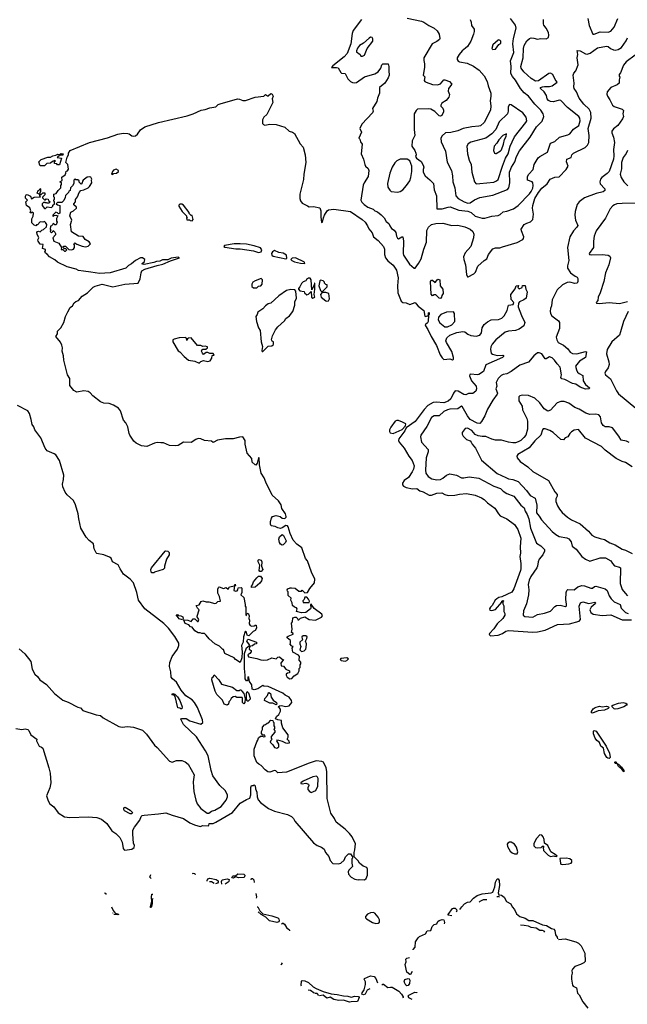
# Model space of a CAD drawing. Extents: x 1771496 to 1971148, y 471553 to 643630.
# Tile 651 of 656: x 1942121 to 1949074, y 524028 to 535302. Entities that reach past the tile are written whole.
import ezdxf

# ---------------------------------------------------------------- set-up
doc = ezdxf.new("R2010")
doc.units = 0

msp = doc.modelspace()

# ---------------------------------------------------------------- linework, layer by layer
at = {"layer": '0CON10XD'}
for points in [[(1946034, 535305), (1945937, 535177), (1945925, 535145), (1945911, 535025), (1945868, 534915), (1945835, 534878), (1945704, 534775), (1945690, 534755), (1945746, 534756), (1945765, 534749), (1945795, 534697), (1945805, 534689), (1945844, 534684), (1945875, 534626), (1945905, 534596), (1945931, 534581), (1945955, 534578), (1945975, 534582), (1946065, 534646), (1946185, 534681), (1946224, 534705), (1946254, 534745), (1946264, 534786), (1946275, 534798), (1946337, 534797), (1946346, 534765), (1946344, 534715), (1946350, 534665), (1946338, 534635), (1946298, 534575), (1946239, 534525), (1946239, 534461), (1946215, 534405), (1946208, 534365), (1946160, 534285), (1946167, 534255), (1946159, 534235), (1946037, 534105), (1946014, 534055), (1946034, 534015), (1946003, 533945), (1946014, 533934), (1946020, 533905), (1946042, 533875), (1946030, 533765), (1946056, 533705), (1946069, 533645), (1946080, 533625), (1946108, 533598), (1946116, 533575), (1946110, 533505), (1946062, 533435), (1946052, 533408), (1946026, 533235), (1946035, 533212), (1946062, 533185), (1946105, 533156), (1946165, 533131), (1946185, 533113), (1946215, 533101), (1946259, 533069), (1946291, 533035), (1946315, 532991), (1946345, 532967), (1946357, 532943), (1946375, 532910), (1946405, 532891), (1946426, 532865), (1946433, 532825), (1946445, 532800), (1946455, 532794), (1946495, 532816), (1946506, 532815), (1946515, 532765), (1946510, 532625), (1946514, 532605), (1946581, 532501), (1946635, 532457), (1946645, 532458), (1946685, 532510), (1946714, 532565), (1946745, 532676), (1946777, 532755), (1946780, 532890), (1946801, 532925), (1946835, 532955), (1946885, 532968), (1946965, 532973), (1947065, 532946), (1947135, 532951), (1947215, 532931), (1947275, 532903), (1947307, 532877), (1947317, 532845), (1947314, 532806), (1947282, 532705), (1947217, 532633), (1947201, 532585), (1947204, 532555), (1947223, 532495), (1947233, 532383), (1947245, 532358), (1947255, 532358), (1947317, 532393), (1947337, 532413), (1947362, 532478), (1947435, 532546), (1947466, 532565), (1947485, 532612), (1947535, 532677), (1947565, 532689), (1947615, 532688), (1947645, 532702), (1947815, 532751), (1947879, 532785), (1947888, 532795), (1947890, 532815), (1947862, 532885), (1947861, 532905), (1947895, 532955), (1947925, 532973), (1947965, 532986), (1947992, 533015), (1948000, 533075), (1947991, 533145), (1947995, 533175)], [(1946555, 535320), (1946720, 535285), (1946745, 535274), (1946804, 535235), (1946865, 535206), (1946900, 535175), (1946921, 535135), (1946929, 535085), (1946924, 535075), (1946895, 535051), (1946841, 535025), (1946747, 534865), (1946744, 534835), (1946752, 534795), (1946752, 534755), (1946737, 534665), (1946759, 534649), (1946751, 534605), (1946757, 534595), (1946773, 534587), (1946845, 534558), (1946904, 534556), (1946935, 534566), (1946975, 534613), (1946985, 534614), (1947038, 534595), (1947066, 534565), (1947028, 534515), (1947026, 534485), (1947038, 534445), (1947030, 534415), (1947003, 534377), (1946953, 534345), (1946940, 534325), (1946942, 534312), (1946965, 534288), (1946971, 534265), (1946970, 534245), (1946952, 534205), (1946935, 534197), (1946920, 534200), (1946870, 534250), (1946825, 534277), (1946795, 534283), (1946673, 534277), (1946658, 534262), (1946637, 534225), (1946634, 534046), (1946644, 533975), (1946614, 533916), (1946609, 533855), (1946642, 533805), (1946654, 533775), (1946659, 533755), (1946652, 533735), (1946662, 533715), (1946715, 533677), (1946739, 533635), (1946744, 533615), (1946738, 533585), (1946738, 533555), (1946760, 533515), (1946815, 533469), (1946856, 533425), (1946864, 533355), (1946892, 533285), (1946896, 533136), (1946955, 533138), (1947025, 533157), (1947048, 533158), (1947145, 533122), (1947251, 533111), (1947286, 533095), (1947335, 533054), (1947415, 533028), (1947445, 533028), (1947525, 533053), (1947595, 533061), (1947619, 533071), (1947655, 533101), (1947695, 533108), (1947772, 533138), (1947826, 533174), (1947955, 533309), (1947975, 533335), (1947993, 533373), (1947997, 533405), (1947992, 533435), (1947985, 533446), (1947934, 533464), (1947932, 533505), (1947946, 533535), (1947996, 533585), (1948009, 533645), (1948055, 533719), (1948075, 533737), (1948161, 533785), (1948195, 533888), (1948245, 533907), (1948299, 533955), (1948395, 533984), (1948415, 533996), (1948460, 534050), (1948519, 534091), (1948535, 534145), (1948530, 534175), (1948519, 534195), (1948388, 534295), (1948315, 534376), (1948295, 534379), (1948228, 534362), (1948195, 534365), (1948172, 534375), (1948159, 534395), (1948151, 534435), (1948121, 534475), (1948079, 534515), (1948082, 534525), (1948102, 534532), (1948125, 534537), (1948185, 534536), (1948215, 534546), (1948272, 534585), (1948249, 534619), (1948223, 534675), (1948195, 534689), (1948175, 534685), (1948058, 534602), (1948025, 534598), (1947975, 534629), (1947890, 534705), (1947858, 534745), (1947856, 534765), (1947884, 534866), (1947888, 534972), (1947895, 535005), (1947925, 535058), (1947955, 535086), (1947975, 535093), (1948005, 535091), (1948045, 535078), (1948085, 535088), (1948145, 535083), (1948171, 535099), (1948176, 535124), (1948171, 535155), (1948146, 535205), (1948118, 535238), (1948114, 535255), (1948116, 535305)], [(1947276, 535305), (1947289, 535275), (1947292, 535235), (1947320, 535195), (1947321, 535165), (1947316, 535135), (1947284, 535055), (1947246, 534995), (1947224, 534976), (1947185, 534944), (1947151, 534905), (1947128, 534865), (1947127, 534845), (1947138, 534828), (1947155, 534818), (1947241, 534805), (1947315, 534771), (1947380, 534725), (1947438, 534658), (1947472, 534595), (1947483, 534545), (1947512, 534462), (1947514, 534426), (1947506, 534374), (1947511, 534315), (1947507, 534265), (1947436, 534125), (1947395, 534088), (1947375, 534082), (1947295, 534077), (1947195, 534057), (1947135, 534031), (1947055, 534009), (1946993, 534007), (1946955, 533972), (1946942, 533945), (1946944, 533905), (1946966, 533855), (1946992, 533795), (1947011, 533671), (1947064, 533575), (1947074, 533515), (1947076, 533445), (1947101, 533375), (1947113, 533285), (1947137, 533255), (1947209, 533215), (1947248, 533202), (1947275, 533205), (1947325, 533240), (1947385, 533267), (1947535, 533292), (1947705, 533359), (1947717, 533375), (1947729, 533435), (1947728, 533555), (1947748, 533612), (1947786, 533674), (1947805, 533736), (1947841, 533799), (1947964, 533956), (1948035, 534074), (1948099, 534141), (1948119, 534195), (1948112, 534225), (1948084, 534265), (1948016, 534335), (1947945, 534425), (1947895, 534464), (1947853, 534513), (1947795, 534610), (1947760, 534650), (1947742, 534685), (1947744, 534765), (1947739, 534831), (1947775, 534925), (1947765, 535025), (1947771, 535085), (1947802, 535205), (1947795, 535241), (1947737, 535317)], [(1948624, 535314), (1948639, 535235), (1948678, 535138), (1948695, 535136), (1948765, 535162), (1948855, 535159), (1948885, 535172), (1948924, 535216), (1948967, 535315)], [(1946045, 534883), (1946066, 534895), (1946099, 534971), (1946161, 535055), (1946164, 535084), (1946155, 535099), (1946135, 535101), (1946119, 535091), (1946056, 535034), (1946011, 535005), (1945985, 534974), (1945974, 534945), (1945975, 534932), (1946017, 534905), (1946025, 534883), (1946045, 534883)], [(1947535, 534960), (1947565, 534964), (1947605, 535017), (1947626, 535034), (1947627, 535055), (1947620, 535065), (1947605, 535070), (1947595, 535066), (1947534, 535015), (1947525, 534972), (1947535, 534960)], [(1947995, 533175), (1948017, 533255), (1948058, 533325), (1948095, 533374), (1948157, 533423), (1948191, 533475), (1948245, 533500), (1948295, 533503), (1948376, 533585), (1948396, 533625), (1948377, 533675), (1948384, 533705), (1948430, 533725), (1948438, 533755), (1948459, 533775), (1948591, 533839), (1948617, 533865), (1948633, 533895), (1948638, 533975), (1948627, 534055), (1948661, 534175), (1948658, 534238), (1948639, 534279), (1948575, 534335), (1948522, 534405), (1948494, 534475), (1948466, 534515), (1948463, 534533), (1948466, 534575), (1948455, 534665), (1948462, 534688), (1948484, 534715), (1948511, 534785), (1948500, 534865), (1948508, 534905), (1948501, 534949), (1948535, 534946), (1948595, 534912), (1948615, 534909), (1948650, 534920), (1948735, 534981), (1948835, 535000), (1948855, 534996), (1948882, 534972), (1948915, 534956), (1948935, 534952), (1948969, 534961), (1949006, 534984), (1949061, 535059), (1949076, 535094)], [(1949166, 534895), (1949060, 534820), (1949029, 534781), (1948997, 534693), (1948980, 534675), (1948980, 534655), (1948988, 534645), (1948980, 534615), (1948982, 534575), (1948958, 534555), (1948884, 534525), (1948844, 534475), (1948841, 534449), (1948847, 534425), (1948875, 534385), (1948903, 534323), (1948925, 534309), (1949015, 534276), (1949031, 534261), (1949024, 534225), (1949029, 534195), (1949019, 534165), (1948965, 534092), (1948915, 534054), (1948898, 534025), (1948896, 534005), (1948917, 533957), (1948927, 533897), (1948915, 533815), (1948920, 533745), (1948916, 533706), (1948865, 533565), (1948845, 533542), (1948782, 533495), (1948769, 533475), (1948760, 533445), (1948762, 533422), (1948818, 533365), (1948816, 533345), (1948798, 533332), (1948719, 533311), (1948585, 533262), (1948522, 533218), (1948500, 533185), (1948477, 533105), (1948474, 533065), (1948480, 533005), (1948509, 532945), (1948498, 532925), (1948457, 532883), (1948416, 532815), (1948391, 532695), (1948405, 532545), (1948389, 532485), (1948389, 532455), (1948425, 532405), (1948479, 532365), (1948499, 532355), (1948510, 532340), (1948510, 532305), (1948500, 532285), (1948475, 532282), (1948418, 532298), (1948385, 532293), (1948334, 532266), (1948273, 532207), (1948214, 532096), (1948208, 532025), (1948194, 531995), (1948192, 531965), (1948197, 531937), (1948212, 531912), (1948285, 531855), (1948299, 531835), (1948297, 531765), (1948262, 531665), (1948267, 531635), (1948282, 531605), (1948345, 531574), (1948392, 531532), (1948419, 531495), (1948448, 531478), (1948495, 531475), (1948595, 531502), (1948608, 531498), (1948594, 531435), (1948528, 531392), (1948482, 531335), (1948491, 531291), (1948506, 531266), (1948525, 531251), (1948567, 531227), (1948569, 531165), (1948595, 531126), (1948642, 531085), (1948636, 531074), (1948595, 531072), (1948535, 531096), (1948485, 531129), (1948446, 531136), (1948361, 531181), (1948325, 531189), (1948314, 531204), (1948322, 531235), (1948306, 531325), (1948271, 531361), (1948243, 531405), (1948215, 531431), (1948185, 531443), (1948145, 531419), (1948135, 531420), (1948095, 531476), (1948065, 531489), (1948045, 531488), (1948004, 531455), (1947945, 531380), (1947845, 531348), (1947745, 531272), (1947695, 531247), (1947655, 531241), (1947631, 531229), (1947598, 531195), (1947573, 531147), (1947583, 531105), (1947571, 531075), (1947588, 531025), (1947585, 531015), (1947534, 530946), (1947475, 530842), (1947445, 530767), (1947405, 530700), (1947385, 530680), (1947355, 530684), (1947275, 530725), (1947245, 530765), (1947185, 530873), (1947175, 530876), (1947133, 530847), (1947045, 530842), (1947015, 530834), (1946974, 530815), (1946922, 530768), (1946865, 530765), (1946835, 530746), (1946779, 530645), (1946712, 530545), (1946706, 530525), (1946719, 530465), (1946795, 530382), (1946797, 530355), (1946774, 530286), (1946766, 530145), (1946769, 530109), (1946795, 530071), (1946839, 530045), (1946895, 530033), (1946935, 530037), (1946965, 530051), (1947005, 530088), (1947045, 530102), (1947118, 530085), (1947175, 530057), (1947205, 530057), (1947265, 530068), (1947375, 530052), (1947545, 529961), (1947625, 529935), (1947652, 529902), (1947695, 529875), (1947775, 529846), (1947855, 529744), (1947895, 529714), (1947907, 529675), (1947928, 529638), (1947948, 529585), (1947965, 529479), (1948037, 529307), (1948085, 529276), (1948119, 529245), (1948127, 529235), (1948128, 529215), (1948106, 529175), (1948065, 529125), (1948053, 529095), (1948048, 529045), (1948040, 529025), (1947970, 528925), (1947951, 528885), (1947940, 528835), (1947947, 528775), (1947945, 528715), (1947922, 528615), (1947888, 528535), (1947882, 528482), (1947900, 528470), (1947995, 528460), (1948045, 528490), (1948125, 528505), (1948195, 528530), (1948245, 528584), (1948263, 528595), (1948305, 528598), (1948367, 528583), (1948379, 528591), (1948379, 528611), (1948370, 528665), (1948373, 528745), (1948383, 528767), (1948395, 528776), (1948465, 528774), (1948510, 528810), (1948555, 528824), (1948585, 528821), (1948655, 528792), (1948675, 528793), (1948698, 528812), (1948715, 528815), (1948821, 528785), (1948843, 528765), (1948865, 528706), (1948889, 528669), (1948925, 528635), (1948991, 528605), (1949005, 528565), (1949055, 528515), (1949085, 528503)], [(1943710, 534125), (1944038, 534202), (1944105, 534223), (1944197, 534265), (1944245, 534273), (1944295, 534294), (1944365, 534304), (1944391, 534329), (1944415, 534340), (1944615, 534395), (1944635, 534393), (1944675, 534375), (1944704, 534376), (1944815, 534414), (1944914, 534426), (1944935, 534446), (1944955, 534432), (1944965, 534432), (1944995, 534456), (1945009, 534449), (1945020, 534425), (1945011, 534395), (1945018, 534355), (1944948, 534215), (1944915, 534186), (1944899, 534155), (1944900, 534115), (1944910, 534100), (1944925, 534094), (1944985, 534106), (1945055, 534102), (1945155, 534072), (1945205, 534026), (1945244, 534014), (1945265, 533998), (1945331, 533881), (1945364, 533844), (1945389, 533755), (1945395, 533665), (1945372, 533535), (1945369, 533471), (1945327, 533305), (1945326, 533255), (1945336, 533226), (1945355, 533202), (1945415, 533170), (1945435, 533161), (1945485, 533164), (1945556, 533146), (1945567, 533115), (1945566, 533046), (1945575, 532980), (1945586, 532984), (1945598, 533035), (1945608, 533065), (1945640, 533115), (1945655, 533124), (1945715, 533132), (1945905, 533107), (1946042, 533015), (1946075, 532982), (1946103, 532943), (1946115, 532908), (1946155, 532860), (1946169, 532815), (1946224, 532775), (1946283, 532705), (1946296, 532675), (1946294, 532615), (1946308, 532575), (1946335, 532542), (1946395, 532492), (1946432, 532435), (1946451, 532345), (1946444, 532255), (1946448, 532175), (1946485, 532078), (1946505, 532065), (1946545, 532061), (1946585, 532041), (1946645, 532062), (1946659, 532049), (1946681, 532021), (1946745, 531974), (1946756, 531906), (1946765, 531903), (1946789, 531911), (1946800, 531920), (1946800, 531945), (1946805, 531950), (1946808, 531945), (1946808, 531925), (1946800, 531920), (1946794, 531845), (1946789, 531831), (1946762, 531808), (1946764, 531796), (1946792, 531755), (1946829, 531675), (1946891, 531571), (1946933, 531463), (1946955, 531429), (1946975, 531412), (1947045, 531419), (1947075, 531409), (1947086, 531415), (1947085, 531435), (1947065, 531503), (1947005, 531605), (1946999, 531625), (1947010, 531660), (1947045, 531690), (1947125, 531721), (1947193, 531733), (1947215, 531727), (1947250, 531700), (1947285, 531685), (1947345, 531678), (1947385, 531691), (1947405, 531716), (1947412, 531775), (1947435, 531811), (1947475, 531844), (1947515, 531864), (1947600, 531870), (1947637, 531883), (1947667, 531913), (1947699, 531971), (1947715, 532033), (1947768, 532042), (1947774, 532065), (1947745, 532098), (1947740, 532155), (1947791, 532219), (1947804, 532256), (1947828, 532258), (1947820, 532235), (1947835, 532222), (1947870, 532235), (1947875, 532260), (1947907, 532257), (1947914, 532215), (1947928, 532185), (1947916, 532115), (1947892, 532095), (1947840, 532070), (1947830, 532055), (1947827, 532015), (1947862, 531915), (1947902, 531835), (1947892, 531795), (1947835, 531759), (1947795, 531742), (1947715, 531736), (1947675, 531725), (1947568, 531635), (1947528, 531585), (1947514, 531555), (1947509, 531525), (1947518, 531485), (1947532, 531472), (1947585, 531456), (1947651, 531461), (1947658, 531458), (1947658, 531445), (1947645, 531433), (1947455, 531350), (1947429, 531275), (1947375, 531239), (1947355, 531236), (1947285, 531243), (1947271, 531239), (1947267, 531225), (1947292, 531165), (1947346, 531105), (1947350, 531075), (1947340, 531050), (1947305, 531022), (1947258, 531022), (1947225, 531006), (1947205, 531011), (1947139, 531049), (1947105, 531052), (1947085, 531027), (1947055, 530960), (1947025, 530933), (1946975, 530916), (1946888, 530922), (1946853, 530917), (1946791, 530885), (1946751, 530839), (1946645, 530703), (1946542, 530628), (1946528, 530595), (1946459, 530501), (1946456, 530485), (1946462, 530465), (1946519, 530395), (1946573, 530305), (1946612, 530255), (1946634, 530195), (1946627, 530155), (1946614, 530125), (1946569, 530061), (1946521, 530025), (1946503, 529995), (1946502, 529975), (1946515, 529960), (1946545, 529947), (1946615, 529930), (1946665, 529934), (1946699, 529909), (1946738, 529895), (1946807, 529857), (1946835, 529858), (1946895, 529879), (1946953, 529883), (1946985, 529864), (1947025, 529855), (1947102, 529858), (1947155, 529870), (1947235, 529877), (1947335, 529858), (1947405, 529827), (1947438, 529808), (1947475, 529771), (1947559, 529709), (1947599, 529645), (1947621, 529621), (1947697, 529587), (1947785, 529521), (1947822, 529465), (1947856, 529365), (1947848, 529265), (1947853, 529195), (1947844, 529154), (1947854, 529074), (1947856, 529016), (1947851, 528995), (1947774, 528786), (1947752, 528748), (1947637, 528693), (1947605, 528687), (1947580, 528670), (1947561, 528655), (1947526, 528594), (1947508, 528575), (1947498, 528555), (1947502, 528542), (1947525, 528538), (1947565, 528548), (1947638, 528632), (1947640, 528645), (1947655, 528650), (1947660, 528645), (1947650, 528635), (1947650, 528615), (1947662, 528592), (1947660, 528525), (1947672, 528502), (1947672, 528485), (1947650, 528445), (1947586, 528384), (1947545, 528326), (1947496, 528275), (1947492, 528262), (1947509, 528249), (1947596, 528255), (1947645, 528272), (1947685, 528300), (1947715, 528307), (1947995, 528290), (1948045, 528292), (1948135, 528312), (1948275, 528375), (1948414, 528384), (1948525, 528415), (1948538, 528435), (1948522, 528585), (1948537, 528625), (1948565, 528637), (1948635, 528619), (1948704, 528634), (1948711, 528625), (1948708, 528615), (1948660, 528575), (1948646, 528546), (1948657, 528515), (1948685, 528495), (1948785, 528479), (1948887, 528487), (1949015, 528430), (1949122, 528432)], [(1947345, 533423), (1947385, 533425), (1947545, 533443), (1947577, 533455), (1947597, 533473), (1947645, 533625), (1947682, 533715), (1947712, 533765), (1947733, 533855), (1947755, 533905), (1947785, 533960), (1947914, 534125), (1947923, 534145), (1947915, 534185), (1947878, 534235), (1947747, 534327), (1947725, 534330), (1947709, 534305), (1947710, 534255), (1947703, 534225), (1947609, 534131), (1947568, 534045), (1947525, 533995), (1947455, 533946), (1947285, 533900), (1947255, 533880), (1947239, 533855), (1947244, 533765), (1947263, 533695), (1947286, 533645), (1947296, 533556), (1947324, 533445), (1947345, 533423)], [(1945173, 526687), (1945075, 526678), (1945051, 526701), (1945036, 526705), (1944985, 526687), (1944961, 526691), (1944931, 526711), (1944885, 526764), (1944856, 526776), (1944836, 526795), (1944806, 526875), (1944805, 526950), (1944833, 527035), (1944847, 527053), (1944852, 527078), (1944875, 527100), (1944895, 527100), (1944915, 527090), (1944930, 527095), (1944925, 527110), (1944905, 527110), (1944888, 527128), (1944887, 527153), (1944898, 527175), (1944898, 527202), (1944922, 527228), (1944935, 527230), (1944953, 527247), (1944968, 527252), (1944995, 527280), (1945018, 527278), (1945022, 527262), (1945030, 527255), (1945030, 527215), (1945038, 527205), (1945038, 527185), (1945030, 527175), (1945040, 527165), (1945040, 527145), (1945000, 527095), (1945000, 527075), (1945010, 527065), (1944995, 527050), (1944988, 527028), (1945019, 526999), (1945035, 526970), (1945065, 526962), (1945088, 526975), (1945087, 527005), (1945062, 527045), (1945073, 527057), (1945125, 527042), (1945161, 527021), (1945185, 527018), (1945207, 527023), (1945205, 527040), (1945180, 527065), (1945192, 527088), (1945192, 527112), (1945132, 527195), (1945117, 527247), (1945117, 527277), (1945074, 527284), (1945050, 527295), (1945058, 527325), (1945085, 527348), (1945107, 527385), (1945107, 527407), (1945090, 527425), (1945080, 527435), (1945094, 527446), (1945115, 527449), (1945165, 527439), (1945205, 527447), (1945235, 527482), (1945233, 527505), (1945203, 527545), (1945158, 527568), (1945131, 527591), (1944965, 527667), (1944915, 527670), (1944905, 527678), (1944845, 527642), (1944805, 527630), (1944780, 527635), (1944777, 527687), (1944750, 527725), (1944745, 527770), (1944733, 527777), (1944730, 527735), (1944725, 527730), (1944715, 527730), (1944701, 527755), (1944703, 527795), (1944692, 527875), (1944694, 528045), (1944715, 528108), (1944750, 528135), (1944750, 528145), (1944720, 528185), (1944727, 528203), (1944735, 528208), (1944830, 528175), (1944830, 528155), (1944808, 528152), (1944785, 528133), (1944762, 528128), (1944752, 528118), (1944748, 528095), (1944769, 528079), (1944769, 528065), (1944756, 528044), (1944732, 528028), (1944738, 528005), (1944835, 527989), (1944881, 527971), (1944915, 527967), (1944955, 527973), (1945005, 527997), (1945055, 527984), (1945075, 528002), (1945095, 528008), (1945125, 527980), (1945140, 527975), (1945108, 527935), (1945114, 527904), (1945138, 527898), (1945166, 527866), (1945210, 527845), (1945210, 527825), (1945185, 527820), (1945172, 527808), (1945170, 527795), (1945180, 527775), (1945212, 527755), (1945235, 527759), (1945262, 527788), (1945302, 527815), (1945320, 527845), (1945320, 527875), (1945330, 527885), (1945330, 527915), (1945340, 527925), (1945338, 527945), (1945318, 527968), (1945322, 528012), (1945310, 528025), (1945245, 528060), (1945238, 528105), (1945250, 528125), (1945235, 528130), (1945212, 528155), (1945220, 528165), (1945220, 528195), (1945180, 528225), (1945182, 528235), (1945195, 528243), (1945250, 528265), (1945250, 528275), (1945230, 528285), (1945240, 528325), (1945233, 528393), (1945242, 528408), (1945247, 528453), (1945269, 528461), (1945285, 528459), (1945300, 528445), (1945305, 528430), (1945315, 528430), (1945335, 528451), (1945385, 528466), (1945433, 528433), (1945505, 528427), (1945575, 528459), (1945588, 528475), (1945578, 528495), (1945489, 528559), (1945455, 528610), (1945450, 528605), (1945452, 528565), (1945448, 528555), (1945394, 528516), (1945345, 528511), (1945290, 528525), (1945297, 528557), (1945287, 528567), (1945264, 528574), (1945244, 528594), (1945238, 528625), (1945222, 528655), (1945227, 528677), (1945195, 528710), (1945192, 528752), (1945185, 528760), (1945182, 528775), (1945190, 528785), (1945215, 528798), (1945233, 528797), (1945275, 528792), (1945315, 528760), (1945345, 528760), (1945355, 528770), (1945385, 528740), (1945415, 528743), (1945441, 528789), (1945494, 528855), (1945498, 528895), (1945461, 528975), (1945416, 529105), (1945392, 529132), (1945349, 529255), (1945293, 529295), (1945252, 529342), (1945218, 529418), (1945195, 529497), (1945185, 529506), (1945165, 529510), (1945125, 529482), (1945105, 529477), (1945075, 529483), (1945045, 529500), (1945000, 529505), (1944992, 529525), (1944992, 529555), (1945004, 529596), (1945015, 529612), (1945056, 529626), (1945100, 529615), (1945126, 529596), (1945155, 529592), (1945170, 529605), (1945172, 529615), (1945164, 529645), (1945122, 529705), (1945115, 529748), (1945081, 529791), (1945009, 529859), (1944938, 530005), (1944920, 530055), (1944885, 530108), (1944866, 530205), (1944860, 530285), (1944854, 530286), (1944837, 530223), (1944825, 530202), (1944814, 530204), (1944782, 530235), (1944777, 530277), (1944725, 530340), (1944702, 530442), (1944702, 530482), (1944675, 530524), (1944637, 530523), (1944565, 530502), (1944475, 530502), (1944385, 530488), (1944335, 530460), (1944315, 530477), (1944235, 530482), (1944192, 530502), (1944165, 530505), (1944135, 530494), (1944085, 530461), (1943995, 530466), (1943935, 530426), (1943905, 530421), (1943835, 530427), (1943765, 530456), (1943735, 530458), (1943695, 530460), (1943665, 530455), (1943575, 530414), (1943514, 530424), (1943455, 530453), (1943429, 530475), (1943383, 530543), (1943372, 530565), (1943359, 530639), (1943337, 530685), (1943310, 530715), (1943274, 530825), (1943251, 530855), (1943195, 530887), (1943145, 530906), (1943085, 530913), (1943045, 530927), (1942957, 530995), (1942928, 531028), (1942903, 531043), (1942855, 531053), (1942775, 531039), (1942739, 531055), (1942695, 531115), (1942694, 531194), (1942667, 531235), (1942627, 531403), (1942622, 531455), (1942606, 531505), (1942611, 531545), (1942605, 531575), (1942589, 531609), (1942536, 531675), (1942554, 531705), (1942555, 531736), (1942593, 531775), (1942627, 531833), (1942646, 531905), (1942672, 531958), (1942699, 532005), (1942724, 532026), (1942745, 532060), (1942764, 532075), (1942795, 532087), (1942835, 532135), (1942897, 532173), (1942960, 532240), (1942985, 532251), (1943065, 532273), (1943185, 532243), (1943325, 532272), (1943475, 532285), (1943500, 532335), (1943512, 532402), (1943520, 532425), (1943552, 532445), (1943695, 532489), (1943759, 532501), (1943845, 532540), (1943950, 532575), (1943935, 532582), (1943855, 532571), (1943816, 532554), (1943755, 532551), (1943725, 532536), (1943686, 532534), (1943655, 532520), (1943545, 532500), (1943518, 532505), (1943551, 532535), (1943553, 532555), (1943525, 532574), (1943505, 532576), (1943445, 532545), (1943402, 532508), (1943365, 532488), (1943334, 532456), (1943155, 532405), (1943034, 532394), (1942935, 532413), (1942851, 532421), (1942795, 532432), (1942766, 532445), (1942665, 532473), (1942553, 532525), (1942524, 532554), (1942463, 532585), (1942436, 532616), (1942415, 532630), (1942410, 532645), (1942416, 532654), (1942415, 532670), (1942383, 532683), (1942388, 532728), (1942355, 532732), (1942332, 532765), (1942328, 532782), (1942340, 532805), (1942321, 532845), (1942318, 532865), (1942323, 532877), (1942335, 532882), (1942355, 532872), (1942375, 532892), (1942395, 532898), (1942428, 532932), (1942430, 532955), (1942418, 532978), (1942405, 532990), (1942385, 532982), (1942355, 532988), (1942326, 532954), (1942315, 532952), (1942305, 532942), (1942285, 532948), (1942260, 532975), (1942258, 533022), (1942277, 533053), (1942280, 533085), (1942265, 533100), (1942255, 533090), (1942242, 533092), (1942250, 533115), (1942238, 533148), (1942200, 533175), (1942190, 533215), (1942210, 533235), (1942188, 533258), (1942187, 533283), (1942194, 533296), (1942205, 533300), (1942245, 533280), (1942255, 533250), (1942285, 533270), (1942358, 533272), (1942350, 533285), (1942350, 533300), (1942320, 533315), (1942332, 533348), (1942348, 533352), (1942355, 533370), (1942360, 533365), (1942360, 533335), (1942350, 533325), (1942350, 533300), (1942368, 533302), (1942385, 533320), (1942408, 533318), (1942410, 533295), (1942382, 533268), (1942382, 533262), (1942405, 533240), (1942415, 533240), (1942425, 533250), (1942448, 533248), (1942452, 533232), (1942470, 533215), (1942455, 533200), (1942435, 533200), (1942422, 533208), (1942415, 533200), (1942408, 533208), (1942395, 533210), (1942380, 533195), (1942380, 533175), (1942405, 533140), (1942415, 533140), (1942435, 533160), (1942485, 533150), (1942500, 533165), (1942502, 533178), (1942520, 533195), (1942520, 533215), (1942510, 533225), (1942512, 533238), (1942520, 533245), (1942520, 533265), (1942510, 533275), (1942510, 533305), (1942538, 533312), (1942562, 533348), (1942590, 533375), (1942590, 533405), (1942600, 533415), (1942600, 533435), (1942580, 533445), (1942608, 533462), (1942605, 533500), (1942640, 533525), (1942650, 533545), (1942652, 533568), (1942668, 533572), (1942678, 533592), (1942670, 533645), (1942650, 533665), (1942663, 533727), (1942678, 533755), (1942678, 533775), (1942698, 533805), (1942920, 533895), (1943125, 533950), (1943245, 533990), (1943305, 534002), (1943360, 534000), (1943375, 533996), (1943405, 533974), (1943425, 533970), (1943445, 533974), (1943468, 533992), (1943505, 534042), (1943554, 534075), (1943710, 534125)], [(1947565, 533768), (1947575, 533770), (1947625, 533800), (1947635, 533812), (1947658, 533875), (1947668, 533932), (1947689, 533965), (1947690, 533995), (1947648, 533975), (1947603, 533925), (1947583, 533887), (1947549, 533855), (1947543, 533805), (1947554, 533774), (1947565, 533768)], [(1942405, 533630), (1942355, 533630), (1942350, 533635), (1942340, 533675), (1942365, 533702), (1942442, 533728), (1942475, 533728), (1942500, 533745), (1942535, 533750), (1942558, 533762), (1942575, 533760), (1942595, 533770), (1942620, 533765), (1942615, 533750), (1942585, 533750), (1942578, 533742), (1942562, 533738), (1942550, 533725), (1942600, 533715), (1942575, 533640), (1942555, 533640), (1942545, 533650), (1942520, 533655), (1942520, 533675), (1942530, 533685), (1942515, 533690), (1942508, 533682), (1942495, 533680), (1942475, 533660), (1942433, 533657), (1942405, 533630)], [(1946445, 533326), (1946475, 533333), (1946505, 533355), (1946547, 533403), (1946584, 533456), (1946598, 533495), (1946609, 533565), (1946610, 533625), (1946584, 533685), (1946555, 533706), (1946475, 533704), (1946435, 533685), (1946415, 533664), (1946385, 533615), (1946358, 533545), (1946331, 533425), (1946333, 533385), (1946355, 533349), (1946373, 533333), (1946445, 533326)], [(1949075, 533805), (1949060, 533770), (1949028, 533725), (1949006, 533665), (1949008, 533595), (1948994, 533535), (1949003, 533495), (1949035, 533444), (1949080, 533400)], [(1943185, 533530), (1943195, 533540), (1943230, 533545), (1943250, 533565), (1943250, 533575), (1943225, 533590), (1943195, 533578), (1943182, 533565), (1943170, 533535), (1943185, 533530)], [(1942645, 532650), (1942660, 532665), (1942648, 532678), (1942635, 532680), (1942622, 532692), (1942620, 532705), (1942625, 532710), (1942645, 532710), (1942685, 532670), (1942715, 532668), (1942736, 532674), (1942747, 532693), (1942750, 532725), (1942742, 532735), (1942752, 532748), (1942773, 532733), (1942835, 532708), (1942875, 532703), (1942905, 532708), (1942930, 532735), (1942915, 532758), (1942872, 532785), (1942848, 532818), (1942795, 532823), (1942714, 532874), (1942702, 532955), (1942717, 533005), (1942693, 533057), (1942705, 533100), (1942735, 533112), (1942770, 533145), (1942770, 533155), (1942742, 533182), (1942740, 533195), (1942760, 533215), (1942760, 533245), (1942782, 533275), (1942802, 533325), (1942820, 533345), (1942855, 533352), (1942905, 533378), (1942919, 533391), (1942947, 533433), (1942942, 533465), (1942947, 533477), (1942935, 533498), (1942915, 533502), (1942895, 533498), (1942847, 533463), (1942838, 533452), (1942837, 533433), (1942825, 533420), (1942802, 533442), (1942800, 533455), (1942785, 533470), (1942765, 533470), (1942755, 533480), (1942740, 533465), (1942740, 533425), (1942725, 533400), (1942702, 533378), (1942700, 533345), (1942682, 533338), (1942678, 533322), (1942645, 533290), (1942642, 533265), (1942625, 533230), (1942605, 533210), (1942555, 533210), (1942540, 533195), (1942552, 533182), (1942580, 533175), (1942580, 533085), (1942565, 533080), (1942555, 533090), (1942533, 533097), (1942500, 533065), (1942500, 533055), (1942505, 533050), (1942515, 533060), (1942535, 533062), (1942558, 533058), (1942542, 533025), (1942542, 532995), (1942548, 532982), (1942537, 532953), (1942523, 532953), (1942505, 532970), (1942500, 532955), (1942485, 532940), (1942472, 532938), (1942470, 532905), (1942480, 532895), (1942472, 532888), (1942470, 532875), (1942485, 532860), (1942500, 532875), (1942505, 532890), (1942525, 532870), (1942532, 532855), (1942532, 532838), (1942502, 532805), (1942510, 532765), (1942570, 532745), (1942600, 532695), (1942595, 532670), (1942615, 532670), (1942635, 532650), (1942645, 532650)], [(1944095, 533000), (1944106, 533014), (1944095, 533060), (1944085, 533060), (1944062, 533082), (1944060, 533095), (1943995, 533178), (1943975, 533188), (1943952, 533188), (1943942, 533178), (1943942, 533165), (1943982, 533105), (1944030, 533055), (1944030, 533045), (1944040, 533035), (1944030, 533025), (1944032, 533012), (1944065, 533010), (1944073, 533003), (1944095, 533000)], [(1949195, 533203), (1949015, 533198), (1948955, 533192), (1948927, 533183), (1948909, 533171), (1948877, 533135), (1948825, 533028), (1948717, 532885), (1948696, 532825), (1948687, 532765), (1948689, 532695), (1948638, 532625), (1948642, 532615), (1948668, 532608), (1948785, 532614), (1948855, 532607), (1948876, 532596), (1948881, 532575), (1948862, 532495), (1948824, 532405), (1948806, 532305), (1948764, 532176), (1948739, 532125), (1948736, 532085), (1948718, 532065), (1948720, 532055), (1948752, 532052), (1948865, 532064), (1948985, 532054), (1949075, 532074)], [(1944855, 532638), (1944885, 532644), (1944893, 532665), (1944875, 532688), (1944805, 532714), (1944715, 532731), (1944645, 532737), (1944575, 532734), (1944465, 532716), (1944458, 532705), (1944467, 532697), (1944595, 532679), (1944645, 532680), (1944795, 532656), (1944855, 532638)], [(1945165, 532562), (1945178, 532572), (1945175, 532604), (1945137, 532627), (1945087, 532637), (1945035, 532658), (1945015, 532644), (1945003, 532625), (1945005, 532605), (1945023, 532593), (1945165, 532562)], [(1945385, 532512), (1945380, 532525), (1945277, 532575), (1945238, 532572), (1945224, 532555), (1945235, 532543), (1945265, 532529), (1945335, 532514), (1945385, 532512)], [(1944835, 532230), (1944855, 532250), (1944880, 532255), (1944897, 532273), (1944900, 532325), (1944885, 532340), (1944815, 532312), (1944790, 532295), (1944778, 532275), (1944778, 532248), (1944795, 532230), (1944835, 532230)], [(1945475, 532113), (1945498, 532125), (1945490, 532155), (1945499, 532215), (1945498, 532285), (1945493, 532287), (1945490, 532265), (1945465, 532210), (1945458, 532325), (1945445, 532342), (1945425, 532342), (1945404, 532326), (1945395, 532310), (1945365, 532300), (1945345, 532280), (1945327, 532243), (1945310, 532225), (1945310, 532215), (1945328, 532198), (1945375, 532190), (1945380, 532175), (1945405, 532150), (1945425, 532158), (1945455, 532190), (1945460, 532125), (1945475, 532113)], [(1945585, 532190), (1945638, 532242), (1945640, 532265), (1945625, 532270), (1945610, 532285), (1945610, 532295), (1945595, 532312), (1945565, 532318), (1945555, 532310), (1945543, 532255), (1945563, 532203), (1945575, 532190), (1945585, 532190)], [(1946935, 532110), (1946922, 532112), (1946885, 532150), (1946865, 532150), (1946845, 532140), (1946828, 532158), (1946824, 532305), (1946835, 532320), (1946845, 532320), (1946875, 532292), (1946905, 532330), (1946928, 532325), (1946934, 532254), (1946962, 532215), (1946968, 532165), (1946950, 532145), (1946947, 532123), (1946935, 532110)], [(1944895, 531503), (1944905, 531504), (1944965, 531562), (1945005, 531569), (1945026, 531584), (1945027, 531615), (1945011, 531621), (1945004, 531635), (1945015, 531682), (1945049, 531751), (1945075, 531785), (1945153, 531855), (1945168, 531882), (1945209, 531911), (1945248, 531962), (1945268, 532035), (1945268, 532072), (1945290, 532115), (1945280, 532195), (1945268, 532208), (1945225, 532213), (1945175, 532203), (1945085, 532142), (1944995, 532058), (1944965, 532048), (1944934, 532026), (1944905, 531992), (1944846, 531954), (1944838, 531925), (1944824, 531905), (1944830, 531845), (1944855, 531775), (1944874, 531745), (1944883, 531615), (1944900, 531560), (1944893, 531513), (1944895, 531503)], [(1945635, 532078), (1945655, 532082), (1945668, 532105), (1945660, 532165), (1945625, 532180), (1945582, 532178), (1945562, 532155), (1945572, 532125), (1945623, 532083), (1945635, 532078)], [(1947015, 531784), (1947065, 531807), (1947099, 531845), (1947097, 531937), (1947085, 531958), (1947005, 531953), (1946939, 531925), (1946912, 531895), (1946909, 531865), (1946930, 531830), (1946985, 531787), (1947015, 531784)], [(1949085, 531962), (1949029, 531845), (1948998, 531728), (1948985, 531688), (1948897, 531615), (1948843, 531525), (1948838, 531475), (1948864, 531385), (1948867, 531355), (1948855, 531315), (1948824, 531275), (1948816, 531255), (1948825, 531235), (1948881, 531191), (1948952, 531052), (1948975, 531019), (1949173, 530853)], [(1944175, 531370), (1944195, 531388), (1944225, 531398), (1944275, 531388), (1944300, 531395), (1944320, 531425), (1944322, 531458), (1944348, 531462), (1944335, 531480), (1944295, 531480), (1944275, 531490), (1944255, 531490), (1944225, 531470), (1944212, 531482), (1944202, 531505), (1944210, 531525), (1944215, 531530), (1944252, 531528), (1944270, 531545), (1944270, 531555), (1944245, 531562), (1944215, 531560), (1944195, 531570), (1944155, 531570), (1944085, 531660), (1944053, 531657), (1944042, 531648), (1944035, 531630), (1944030, 531655), (1944015, 531662), (1943945, 531658), (1943890, 531645), (1943874, 531636), (1943873, 531615), (1943935, 531510), (1943955, 531498), (1944003, 531445), (1944054, 531405), (1944125, 531393), (1944175, 531370)], [(1949095, 530462), (1949064, 530476), (1949005, 530489), (1948978, 530535), (1948905, 530628), (1948865, 530642), (1948822, 530642), (1948799, 530655), (1948778, 530685), (1948766, 530755), (1948747, 530777), (1948716, 530786), (1948645, 530783), (1948601, 530795), (1948525, 530843), (1948475, 530863), (1948405, 530910), (1948350, 530930), (1948315, 530930), (1948270, 530915), (1948195, 530832), (1948165, 530820), (1948121, 530845), (1948075, 530914), (1948017, 530967), (1947945, 531000), (1947876, 531004), (1947843, 530997), (1947834, 530985), (1947834, 530936), (1947871, 530875), (1947876, 530835), (1947925, 530735), (1947933, 530705), (1947934, 530615), (1947912, 530545), (1947892, 530518), (1947855, 530485), (1947825, 530467), (1947795, 530457), (1947765, 530456), (1947715, 530464), (1947635, 530487), (1947565, 530488), (1947525, 530498), (1947455, 530531), (1947415, 530530), (1947368, 530538), (1947333, 530553), (1947295, 530598), (1947244, 530626), (1947218, 530622), (1947183, 530575), (1947183, 530555), (1947195, 530532), (1947233, 530495), (1947275, 530478), (1947289, 530465), (1947300, 530440), (1947337, 530395), (1947405, 530259), (1947585, 530105), (1947685, 530060), (1947715, 530045), (1947765, 530039), (1947824, 530014), (1947921, 529911), (1947964, 529855), (1948018, 529825), (1948040, 529745), (1948034, 529655), (1948067, 529617), (1948094, 529574), (1948213, 529443), (1948255, 529409), (1948295, 529386), (1948381, 529371), (1948405, 529359), (1948432, 529325), (1948444, 529275), (1948489, 529239), (1948555, 529154), (1948595, 529125), (1948645, 529103), (1948765, 529142), (1948825, 529142), (1948884, 529105), (1948905, 529075), (1948928, 529048), (1948984, 529035), (1948998, 529025), (1948994, 528845), (1949016, 528776), (1949049, 528735), (1949077, 528707)], [(1943967, 527287), (1943964, 527296), (1943975, 527302), (1944025, 527301), (1944068, 527275), (1944195, 527236), (1944216, 527254), (1944213, 527285), (1944157, 527425), (1944120, 527485), (1944095, 527513), (1944022, 527562), (1943969, 527625), (1943917, 527717), (1943869, 527755), (1943856, 527775), (1943852, 527835), (1943837, 527897), (1943838, 527942), (1943865, 528012), (1943928, 528095), (1943944, 528135), (1943941, 528165), (1943898, 528238), (1943825, 528335), (1943769, 528389), (1943686, 528455), (1943552, 528555), (1943481, 528655), (1943463, 528745), (1943425, 528854), (1943385, 528895), (1943309, 528955), (1943269, 529015), (1943249, 529059), (1943182, 529095), (1943166, 529135), (1943147, 529147), (1943083, 529173), (1943005, 529189), (1942995, 529197), (1942975, 529245), (1942965, 529302), (1942915, 529339), (1942881, 529375), (1942821, 529481), (1942798, 529585), (1942791, 529645), (1942758, 529748), (1942735, 529796), (1942665, 529861), (1942641, 529891), (1942614, 529955), (1942611, 529985), (1942623, 530037), (1942625, 530085), (1942575, 530256), (1942535, 530318), (1942515, 530332), (1942436, 530366), (1942414, 530394), (1942363, 530515), (1942294, 530605), (1942281, 530641), (1942262, 530665), (1942254, 530725), (1942234, 530794), (1942215, 530822), (1942095, 530886)], [(1946395, 530564), (1946499, 530611), (1946537, 530653), (1946538, 530675), (1946502, 530695), (1946455, 530711), (1946435, 530713), (1946418, 530705), (1946369, 530635), (1946354, 530604), (1946352, 530585), (1946360, 530570), (1946395, 530564)], [(1949131, 530181), (1949055, 530230), (1949015, 530242), (1948945, 530276), (1948822, 530372), (1948779, 530415), (1948595, 530512), (1948515, 530610), (1948465, 530601), (1948435, 530583), (1948416, 530565), (1948395, 530527), (1948364, 530516), (1948345, 530490), (1948315, 530496), (1948225, 530576), (1948188, 530598), (1948135, 530619), (1948113, 530617), (1948102, 530605), (1948086, 530545), (1948015, 530478), (1947951, 530399), (1947823, 530325), (1947810, 530305), (1947814, 530285), (1947849, 530245), (1947935, 530182), (1947995, 530128), (1948174, 530025), (1948244, 529895), (1948272, 529865), (1948271, 529845), (1948258, 529815), (1948256, 529785), (1948274, 529735), (1948298, 529698), (1948330, 529660), (1948391, 529605), (1948435, 529576), (1948535, 529529), (1948629, 529445), (1948670, 529400), (1948701, 529381), (1948765, 529360), (1948815, 529350), (1948875, 529311), (1948935, 529288), (1949015, 529239), (1949055, 529228), (1949128, 529188)], [(1945125, 529287), (1945105, 529298), (1945094, 529314), (1945086, 529355), (1945095, 529382), (1945125, 529408), (1945138, 529395), (1945169, 529335), (1945163, 529315), (1945135, 529290), (1945125, 529287)], [(1943635, 528967), (1943626, 528976), (1943623, 529005), (1943630, 529025), (1943784, 529215), (1943795, 529221), (1943815, 529215), (1943830, 529200), (1943831, 529175), (1943801, 529125), (1943778, 529045), (1943778, 529022), (1943762, 529008), (1943665, 528977), (1943655, 528968), (1943635, 528967)], [(1944885, 528982), (1944870, 528985), (1944862, 528995), (1944870, 529055), (1944850, 529095), (1944850, 529115), (1944858, 529122), (1944883, 529113), (1944893, 529093), (1944890, 529045), (1944902, 529005), (1944885, 528982)], [(1944775, 528802), (1944772, 528815), (1944785, 528830), (1944798, 528865), (1944835, 528913), (1944855, 528929), (1944875, 528930), (1944894, 528905), (1944887, 528875), (1944870, 528850), (1944815, 528803), (1944775, 528802)], [(1944645, 527942), (1944592, 527975), (1944576, 527996), (1944470, 528045), (1944455, 528090), (1944445, 528090), (1944408, 528128), (1944354, 528154), (1944291, 528211), (1944256, 528256), (1944235, 528272), (1944205, 528272), (1944185, 528282), (1944165, 528282), (1944125, 528303), (1944096, 528346), (1944075, 528352), (1944055, 528372), (1944015, 528388), (1944000, 528425), (1944005, 528430), (1944045, 528427), (1944085, 528410), (1944105, 528440), (1944125, 528440), (1944155, 528410), (1944165, 528410), (1944172, 528435), (1944153, 528463), (1944153, 528473), (1944176, 528545), (1944154, 528565), (1944140, 528595), (1944175, 528603), (1944199, 528641), (1944215, 528647), (1944255, 528636), (1944285, 528638), (1944355, 528618), (1944368, 528622), (1944388, 528642), (1944418, 528645), (1944407, 528697), (1944388, 528735), (1944388, 528782), (1944395, 528800), (1944405, 528808), (1944455, 528790), (1944485, 528800), (1944505, 528780), (1944523, 528807), (1944580, 528820), (1944585, 528840), (1944590, 528825), (1944580, 528820), (1944570, 528765), (1944595, 528758), (1944608, 528762), (1944617, 528773), (1944622, 528798), (1944655, 528800), (1944662, 528792), (1944662, 528745), (1944652, 528715), (1944687, 528687), (1944703, 528605), (1944702, 528585), (1944710, 528575), (1944710, 528485), (1944715, 528480), (1944722, 528498), (1944737, 528507), (1944747, 528475), (1944744, 528444), (1944752, 528425), (1944748, 528385), (1944760, 528365), (1944778, 528358), (1944805, 528360), (1944815, 528370), (1944828, 528368), (1944830, 528335), (1944815, 528310), (1944792, 528298), (1944742, 528248), (1944724, 528254), (1944715, 528290), (1944705, 528300), (1944702, 528295), (1944684, 528235), (1944679, 528175), (1944660, 528135), (1944668, 528065), (1944663, 527995), (1944645, 527942)], [(1945435, 528630), (1945437, 528645), (1945425, 528668), (1945405, 528688), (1945385, 528690), (1945378, 528665), (1945363, 528647), (1945365, 528630), (1945435, 528630)], [(1943985, 528432), (1943945, 528440), (1943912, 528488), (1943925, 528490), (1943935, 528480), (1943965, 528478), (1943986, 528466), (1943992, 528445), (1943985, 528432)], [(1945345, 528068), (1945375, 528074), (1945394, 528095), (1945400, 528115), (1945402, 528155), (1945390, 528185), (1945408, 528215), (1945410, 528235), (1945396, 528246), (1945364, 528246), (1945350, 528235), (1945353, 528213), (1945360, 528205), (1945327, 528173), (1945327, 528155), (1945338, 528125), (1945326, 528085), (1945345, 528068)], [(1942115, 528097), (1942180, 528040), (1942249, 527955), (1942264, 527865), (1942295, 527810), (1942325, 527781), (1942351, 527745), (1942428, 527688), (1942518, 527585), (1942615, 527509), (1942675, 527488), (1942785, 527429), (1942815, 527422), (1942845, 527393), (1942995, 527342), (1943045, 527335), (1943078, 527308), (1943255, 527210), (1943295, 527200), (1943355, 527210), (1943425, 527202), (1943525, 527166), (1943572, 527122), (1943665, 526994), (1943695, 526970), (1943835, 526811), (1943865, 526800), (1943915, 526818), (1943975, 526819), (1944016, 526806), (1944049, 526779), (1944119, 526655), (1944108, 526575), (1944110, 526515), (1944113, 526465), (1944135, 526365), (1944153, 526325), (1944195, 526269), (1944265, 526215), (1944285, 526218), (1944315, 526239), (1944355, 526252), (1944425, 526292), (1944483, 526365), (1944498, 526405), (1944498, 526425), (1944473, 526475), (1944411, 526535), (1944333, 526645), (1944313, 526705), (1944276, 526875), (1944249, 526929), (1944145, 527089), (1943995, 527233), (1943967, 527287)], [(1945845, 527957), (1945865, 527964), (1945882, 527985), (1945865, 527997), (1945795, 527987), (1945788, 527975), (1945800, 527965), (1945845, 527957)], [(1944495, 527454), (1944461, 527465), (1944441, 527511), (1944377, 527575), (1944357, 527615), (1944320, 527745), (1944325, 527770), (1944338, 527782), (1944345, 527800), (1944398, 527745), (1944430, 527695), (1944555, 527660), (1944605, 527622), (1944635, 527620), (1944645, 527630), (1944655, 527630), (1944662, 527612), (1944687, 527587), (1944702, 527525), (1944697, 527483), (1944685, 527470), (1944670, 527485), (1944670, 527535), (1944665, 527540), (1944605, 527540), (1944585, 527552), (1944565, 527550), (1944541, 527529), (1944530, 527505), (1944515, 527490), (1944512, 527465), (1944495, 527454)], [(1943975, 527410), (1943965, 527410), (1943955, 527420), (1943932, 527422), (1943902, 527552), (1943888, 527568), (1943862, 527572), (1943872, 527588), (1943895, 527580), (1943925, 527550), (1943952, 527505), (1943980, 527435), (1943975, 527410)], [(1944735, 527500), (1944725, 527500), (1944718, 527525), (1944718, 527585), (1944725, 527610), (1944738, 527595), (1944760, 527535), (1944758, 527522), (1944735, 527500)], [(1945055, 527458), (1945017, 527477), (1944985, 527478), (1944922, 527505), (1944925, 527530), (1944958, 527565), (1944963, 527587), (1944973, 527597), (1944992, 527585), (1945000, 527545), (1945021, 527511), (1945060, 527485), (1945062, 527465), (1945055, 527458)], [(1948675, 527362), (1948664, 527365), (1948665, 527382), (1948685, 527413), (1948705, 527428), (1948755, 527440), (1948785, 527436), (1948835, 527440), (1948860, 527435), (1948866, 527426), (1948856, 527415), (1948815, 527397), (1948739, 527390), (1948675, 527362)], [(1948935, 527406), (1948925, 527410), (1948900, 527435), (1948898, 527445), (1948907, 527453), (1948975, 527475), (1949026, 527484), (1949057, 527477), (1949071, 527465), (1949065, 527454), (1949035, 527435), (1948965, 527413), (1948935, 527406)], [(1942075, 527188), (1942145, 527174), (1942185, 527181), (1942216, 527175), (1942226, 527165), (1942249, 527115), (1942317, 527065), (1942312, 527045), (1942344, 526985), (1942372, 526972), (1942385, 526960), (1942456, 526735), (1942469, 526675), (1942479, 526565), (1942464, 526505), (1942428, 526415), (1942446, 526356), (1942465, 526323), (1942510, 526290), (1942561, 526221), (1942634, 526174), (1942695, 526167), (1942906, 526174), (1943005, 526168), (1943058, 526148), (1943117, 526097), (1943176, 526016), (1943222, 525985), (1943267, 525937), (1943293, 525885), (1943305, 525813), (1943315, 525796), (1943325, 525793), (1943406, 525804), (1943432, 525825), (1943436, 525845), (1943424, 525875), (1943414, 525975), (1943417, 526023), (1943433, 526057), (1943497, 526135), (1943510, 526180), (1943521, 526189), (1943545, 526194), (1943709, 526209), (1943795, 526222), (1943865, 526193), (1943995, 526154), (1944067, 526107), (1944122, 526082), (1944185, 526064), (1944215, 526076), (1944279, 526071), (1944287, 526075), (1944290, 526100), (1944335, 526099), (1944365, 526112), (1944555, 526226), (1944645, 526333), (1944715, 526375), (1944755, 526390), (1944766, 526425), (1944765, 526512), (1944775, 526532), (1944795, 526532), (1944805, 526540), (1944815, 526530), (1944820, 526495), (1944835, 526458), (1944839, 526405), (1944851, 526371), (1944878, 526338), (1944969, 526269), (1945035, 526240), (1945185, 526200), (1945231, 526180), (1945256, 526155), (1945271, 526125), (1945485, 525878), (1945525, 525846), (1945576, 525826), (1945604, 525804), (1945619, 525765), (1945660, 525720), (1945675, 525674), (1945705, 525640), (1945765, 525637), (1945797, 525643), (1945833, 525677), (1945850, 525715), (1945871, 525739), (1945885, 525750), (1945905, 525750), (1945930, 525715), (1945928, 525702), (1945920, 525695), (1945920, 525645), (1945930, 525605), (1945887, 525563), (1945878, 525545), (1945885, 525518), (1945915, 525484), (1945955, 525462), (1945995, 525452), (1946005, 525458), (1946065, 525452), (1946085, 525469), (1946101, 525505), (1946101, 525575), (1946093, 525593), (1946050, 525610), (1946008, 525645), (1945995, 525670), (1945950, 525715), (1945948, 525765), (1945958, 525795), (1945962, 525865), (1945925, 525945), (1945896, 525985), (1945845, 526034), (1945744, 526114), (1945724, 526155), (1945682, 526215), (1945639, 526385), (1945636, 526695), (1945627, 526735), (1945599, 526799), (1945579, 526809), (1945515, 526815), (1945435, 526791), (1945173, 526687)], [(1948865, 526844), (1948850, 526845), (1948839, 526855), (1948815, 526898), (1948800, 526960), (1948772, 526985), (1948755, 527025), (1948725, 527050), (1948705, 527075), (1948689, 527125), (1948689, 527155), (1948695, 527163), (1948717, 527155), (1948833, 526985), (1948871, 526905), (1948878, 526855), (1948865, 526844)], [(1949035, 526690), (1949011, 526721), (1948975, 526750), (1948960, 526780), (1948935, 526787), (1948930, 526795), (1948935, 526808), (1948960, 526780), (1948975, 526778), (1949008, 526745), (1949036, 526705), (1949035, 526690)], [(1945455, 526454), (1945511, 526475), (1945534, 526525), (1945536, 526615), (1945530, 526630), (1945519, 526639), (1945475, 526633), (1945365, 526584), (1945340, 526565), (1945340, 526555), (1945352, 526552), (1945395, 526559), (1945425, 526548), (1945430, 526535), (1945418, 526505), (1945418, 526488), (1945441, 526461), (1945455, 526454)], [(1943385, 526208), (1943320, 526245), (1943312, 526258), (1943312, 526278), (1943327, 526287), (1943385, 526252), (1943410, 526225), (1943405, 526210), (1943385, 526208)], [(1948265, 525720), (1948270, 525725), (1948250, 525745), (1948200, 525775), (1948165, 525848), (1948128, 525875), (1948124, 525915), (1948111, 525945), (1948095, 525963), (1948075, 525968), (1948034, 525926), (1948015, 525893), (1948003, 525865), (1948005, 525844), (1948025, 525824), (1948045, 525819), (1948088, 525822), (1948105, 525840), (1948115, 525840), (1948120, 525835), (1948110, 525825), (1948115, 525790), (1948170, 525735), (1948195, 525722), (1948235, 525730), (1948243, 525723), (1948265, 525720)], [(1947785, 525752), (1947815, 525752), (1947820, 525775), (1947805, 525826), (1947785, 525861), (1947745, 525884), (1947726, 525884), (1947707, 525875), (1947700, 525860), (1947702, 525835), (1947735, 525780), (1947755, 525764), (1947785, 525752)], [(1948335, 525628), (1948405, 525635), (1948433, 525645), (1948440, 525655), (1948438, 525675), (1948416, 525695), (1948375, 525702), (1948302, 525698), (1948308, 525645), (1948314, 525634), (1948335, 525628)], [(1943625, 525468), (1943610, 525485), (1943620, 525514)], [(1944097, 525527), (1944105, 525530), (1944124, 525525), (1944128, 525515), (1944125, 525513)], [(1944266, 525438), (1944266, 525445), (1944275, 525463), (1944295, 525472), (1944368, 525458), (1944392, 525442), (1944392, 525425), (1944385, 525414), (1944363, 525408)], [(1944565, 525473), (1944547, 525475), (1944555, 525492), (1944565, 525498), (1944591, 525499), (1944619, 525521), (1944685, 525518), (1944698, 525505), (1944695, 525489), (1944685, 525481), (1944625, 525478), (1944595, 525488), (1944565, 525473)], [(1944347, 525411), (1944315, 525432), (1944292, 525429)], [(1944433, 525402), (1944430, 525435), (1944438, 525452), (1944495, 525463), (1944518, 525458), (1944516, 525435), (1944506, 525425), (1944471, 525405)], [(1944770, 525455), (1944775, 525467), (1944785, 525469), (1944801, 525455), (1944803, 525422), (1944803, 525421)], [(1947159, 525113), (1947158, 525115), (1947179, 525145), (1947213, 525177), (1947245, 525196), (1947275, 525200), (1947315, 525245), (1947356, 525274), (1947415, 525293), (1947515, 525303), (1947535, 525312), (1947557, 525375), (1947565, 525427), (1947585, 525466), (1947597, 525465), (1947609, 525445), (1947610, 525390), (1947598, 525305), (1947603, 525283), (1947635, 525276), (1947666, 525256), (1947691, 525205), (1947740, 525180), (1947757, 525145), (1947784, 525115), (1947805, 525064), (1947845, 525033), (1947905, 525014), (1947948, 524988), (1947995, 524986), (1948105, 524939), (1948149, 524929), (1948205, 524896), (1948235, 524887), (1948246, 524875), (1948254, 524824), (1948273, 524795), (1948276, 524779)], [(1943095, 525299), (1943095, 525306), (1943105, 525296), (1943105, 525286)], [(1943643, 525241), (1943637, 525223), (1943638, 525178), (1943625, 525137), (1943618, 525138), (1943617, 525147), (1943634, 525205), (1943629, 525255), (1943635, 525290), (1943644, 525289)], [(1944825, 525296), (1944832, 525258), (1944826, 525242)], [(1947611, 525250), (1947607, 525257), (1947595, 525264), (1947585, 525260), (1947581, 525254)], [(1943172, 525145), (1943192, 525102), (1943215, 525072), (1943250, 525060), (1943252, 525055), (1943245, 525053), (1943199, 525055)], [(1944838, 525146), (1944845, 525143), (1944869, 525099), (1944904, 525064), (1945005, 525043), (1945075, 525019), (1945086, 525005), (1945089, 524985), (1945085, 524974), (1945065, 524965), (1944979, 524985), (1944937, 525027), (1944885, 525056), (1944849, 525087)], [(1947466, 525225), (1947426, 525224), (1947386, 525204), (1947380, 525198)], [(1943188, 525073), (1943187, 525075)], [(1946195, 524954), (1946225, 524958), (1946240, 524970), (1946240, 524995), (1946225, 525026), (1946185, 525070), (1946165, 525080), (1946135, 525077), (1946100, 525060), (1946078, 525032), (1946078, 525018), (1946088, 525005), (1946160, 524965), (1946195, 524954)], [(1947067, 525042), (1947025, 525050), (1947024, 525055), (1947075, 525125), (1947085, 525130), (1947105, 525129), (1947121, 525115), (1947122, 525095), (1947116, 525086)], [(1945119, 524944), (1945124, 524956), (1945135, 524957), (1945152, 524945), (1945173, 524907), (1945175, 524905), (1945205, 524885), (1945208, 524872), (1945207, 524871)], [(1946623, 524651), (1946622, 524655), (1946646, 524684), (1946651, 524745), (1946680, 524790), (1946695, 524803), (1946763, 524835), (1946785, 524871), (1946825, 524872), (1946840, 524920), (1946865, 524941), (1946895, 524950), (1946905, 524975), (1946921, 524989), (1946955, 524999), (1946974, 524994), (1946983, 524965), (1946979, 524948)], [(1948131, 524856), (1948124, 524864), (1948103, 524873), (1948075, 524875), (1948031, 524901), (1947975, 524909), (1947945, 524922), (1947895, 524930), (1947853, 524933)], [(1948286, 524769), (1948365, 524778), (1948485, 524745), (1948515, 524727), (1948545, 524699), (1948589, 524615), (1948591, 524519), (1948576, 524504), (1948537, 524483), (1948475, 524462), (1948449, 524431), (1948439, 524415), (1948444, 524385), (1948435, 524355), (1948434, 524315), (1948446, 524246), (1948455, 524234), (1948492, 524215), (1948505, 524156), (1948523, 524135), (1948566, 524055), (1948624, 523985)], [(1945126, 524502), (1945115, 524484), (1945108, 524481)], [(1946611, 524405), (1946595, 524370), (1946585, 524368), (1946553, 524395), (1946534, 524485), (1946543, 524515), (1946540, 524545), (1946553, 524557), (1946580, 524564)], [(1946128, 524207), (1946099, 524191), (1946075, 524143), (1946055, 524136), (1946036, 524145), (1946039, 524161), (1946062, 524195), (1946078, 524255), (1946077, 524285), (1946064, 524315), (1946067, 524325), (1946135, 524354), (1946179, 524345), (1946198, 524325), (1946217, 524275)], [(1945346, 524234), (1945341, 524245), (1945347, 524293), (1945355, 524300), (1945385, 524297), (1945427, 524277), (1945478, 524228), (1945515, 524208), (1945595, 524173), (1945685, 524147), (1945755, 524142), (1945825, 524125), (1945875, 524123), (1945915, 524110), (1945955, 524120), (1945998, 524118), (1946006, 524105), (1945988, 524062), (1945915, 524055), (1945895, 524054), (1945825, 524076), (1945775, 524073), (1945715, 524084), (1945675, 524109), (1945635, 524100), (1945595, 524131), (1945550, 524127)], [(1946272, 524248), (1946272, 524258), (1946285, 524258), (1946335, 524219), (1946365, 524226), (1946385, 524224), (1946458, 524178), (1946489, 524145), (1946510, 524115), (1946510, 524105), (1946503, 524102)], [(1946551, 524241), (1946538, 524248), (1946520, 524285), (1946529, 524311), (1946565, 524323), (1946579, 524319), (1946586, 524305), (1946582, 524265), (1946565, 524243), (1946551, 524241)], [(1945490, 524155), (1945448, 524188), (1945421, 524191)], [(1945544, 524130), (1945525, 524150), (1945498, 524152)], [(1946612, 524082), (1946575, 524102), (1946569, 524115), (1946566, 524125), (1946576, 524134), (1946642, 524168), (1946665, 524165), (1946670, 524160)]]:
    msp.add_lwpolyline(points, dxfattribs=at)

doc.saveas('drawing.dxf')
